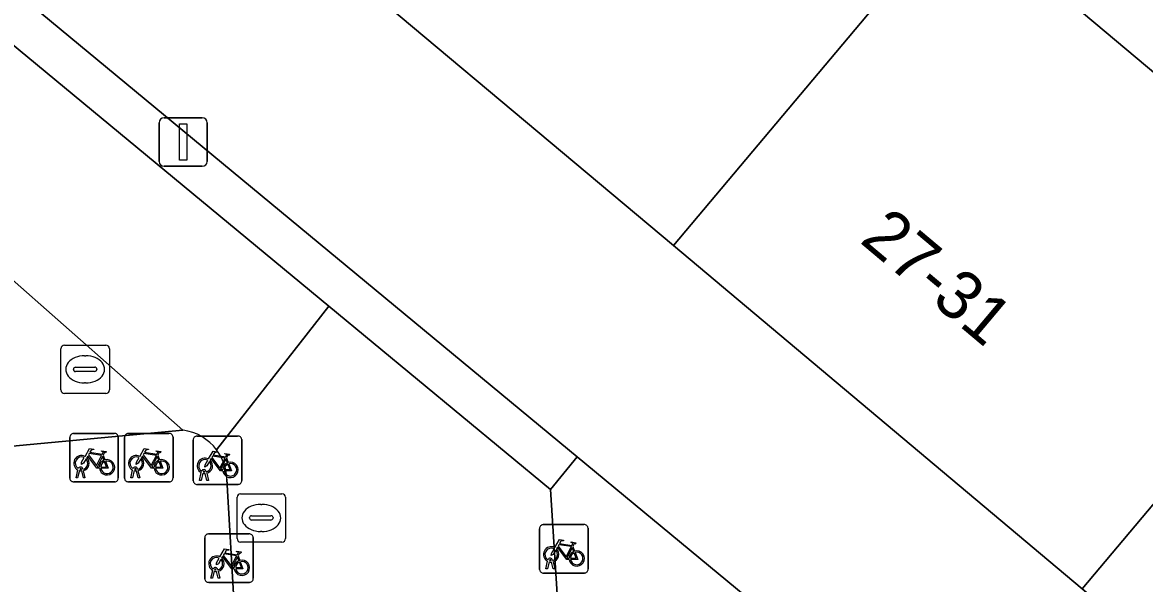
# Model space of a CAD drawing. Extents: x 162073 to 163043, y 381818 to 382561.
# Drawn here: x 162449.04 to 162472.19, y 382153.48 to 382165.07 of the extents above; entities that cross this region are included whole.
import ezdxf

# ---------------------------------------------------------------- set-up
doc = ezdxf.new("R2010")
doc.units = 0
for name, color, linetype in [('IMGEO_Erf', 7, 'Continuous'), ('IMGEO_Fietsenrek', 7, 'Continuous'), ('IMGEO_Kolk', 7, 'Continuous'), ('IMGEO_Lichtmast', 7, 'Continuous'), ('IMGEO_Pand', 7, 'Continuous'), ('IMGEO_Pand_nummerreeks', 7, 'Continuous'), ('IMGEO_Parkeervlak_open', 7, 'Continuous'), ('IMGEO_Rijbaan_lokaal_open', 7, 'Continuous'), ('IMGEO_Rioolput', 7, 'Continuous'), ('IMGEO_Voetpad_open', 7, 'Continuous')]:
    doc.layers.add(name, color=color, linetype=linetype)

msp = doc.modelspace()

# ---------------------------------------------------------------- linework, layer by layer
at = {"layer": 'IMGEO_Erf'}
msp.add_lwpolyline([(162443.024, 382188.705), (162451.462, 382181.617), (162459.899, 382174.529), (162468.337, 382167.44), (162476.774, 382160.352), (162485.329, 382153.165), (162495.889, 382165.728), (162452.706, 382201.422), (162449.875, 382197.935), (162445.311, 382201.641)], dxfattribs=at)
msp.add_lwpolyline([(162454.034, 382167.546), (162445.596, 382174.635), (162437.158, 382181.723), (162428.604, 382188.91), (162425.454, 382185.106), (162460.487, 382156.099), (162476.592, 382142.764), (162479.463, 382146.183), (162470.908, 382153.37), (162462.471, 382160.458)], close=True, dxfattribs=at)
at = {"layer": 'IMGEO_Fietsenrek'}
for p, q in [((162450.09, 382156.579), (162450.931, 382156.579)), ((162450.931, 382156.579), (162450.09, 382156.579)), ((162451.219, 382156.579), (162452.06, 382156.579)), ((162452.06, 382156.579), (162451.219, 382156.579)), ((162452.637, 382156.526), (162453.478, 382156.526)), ((162453.478, 382156.526), (162452.637, 382156.526)), ((162450.015, 382155.654), (162450.015, 382156.495)), ((162450.015, 382156.495), (162450.015, 382155.654)), ((162451.015, 382156.504), (162451.015, 382155.663)), ((162451.015, 382155.663), (162451.015, 382156.504)), ((162451.144, 382155.654), (162451.144, 382156.495)), ((162451.144, 382156.495), (162451.144, 382155.654)), ((162452.144, 382156.504), (162452.144, 382155.663)), ((162452.144, 382155.663), (162452.144, 382156.504)), ((162452.562, 382155.601), (162452.562, 382156.442)), ((162452.562, 382156.442), (162452.562, 382155.601)), ((162453.562, 382156.451), (162453.562, 382155.61)), ((162453.562, 382155.61), (162453.562, 382156.451)), ((162450.702, 382156.128), (162450.738, 382156.033)), ((162451.831, 382156.128), (162451.867, 382156.033)), ((162453.249, 382156.075), (162453.285, 382155.98)), ((162450.142, 382155.663), (162450.181, 382155.823)), ((162450.253, 382155.835), (162450.252, 382155.839)), ((162450.284, 382155.846), (162450.285, 382155.839)), ((162451.271, 382155.663), (162451.31, 382155.823)), ((162451.382, 382155.835), (162451.381, 382155.839)), ((162451.413, 382155.846), (162451.414, 382155.839)), ((162450.176, 382155.663), (162450.142, 382155.663)), ((162450.211, 382155.811), (162450.176, 382155.663)), ((162450.294, 382155.663), (162450.26, 382155.805)), ((162450.292, 382155.809), (162450.327, 382155.663)), ((162450.327, 382155.663), (162450.294, 382155.663)), ((162451.305, 382155.663), (162451.271, 382155.663)), ((162451.34, 382155.811), (162451.305, 382155.663)), ((162451.423, 382155.663), (162451.389, 382155.805)), ((162451.421, 382155.809), (162451.456, 382155.663)), ((162451.456, 382155.663), (162451.423, 382155.663)), ((162452.689, 382155.61), (162452.728, 382155.77)), ((162452.723, 382155.61), (162452.689, 382155.61)), ((162452.758, 382155.758), (162452.723, 382155.61)), ((162452.8, 382155.782), (162452.799, 382155.786)), ((162452.841, 382155.61), (162452.807, 382155.752)), ((162452.831, 382155.793), (162452.832, 382155.786)), ((162452.839, 382155.756), (162452.874, 382155.61)), ((162452.874, 382155.61), (162452.841, 382155.61)), ((162450.94, 382155.579), (162450.099, 382155.579)), ((162450.099, 382155.579), (162450.94, 382155.579)), ((162452.069, 382155.579), (162451.228, 382155.579)), ((162451.228, 382155.579), (162452.069, 382155.579)), ((162453.487, 382155.526), (162452.646, 382155.526)), ((162452.646, 382155.526), (162453.487, 382155.526)), ((162459.784, 382154.696), (162460.625, 382154.696)), ((162460.625, 382154.696), (162459.784, 382154.696)), ((162452.874, 382154.504), (162453.715, 382154.504)), ((162453.715, 382154.504), (162452.874, 382154.504)), ((162459.709, 382153.771), (162459.709, 382154.612)), ((162459.709, 382154.612), (162459.709, 382153.771)), ((162460.709, 382154.621), (162460.709, 382153.78)), ((162460.709, 382153.78), (162460.709, 382154.621)), ((162452.799, 382153.579), (162452.799, 382154.42)), ((162452.799, 382154.42), (162452.799, 382153.579)), ((162453.799, 382154.429), (162453.799, 382153.588)), ((162453.799, 382153.588), (162453.799, 382154.429)), ((162460.396, 382154.245), (162460.432, 382154.15)), ((162453.486, 382154.053), (162453.522, 382153.958)), ((162452.926, 382153.588), (162452.965, 382153.748)), ((162452.995, 382153.736), (162452.96, 382153.588)), ((162453.037, 382153.76), (162453.036, 382153.764)), ((162453.068, 382153.771), (162453.069, 382153.764)), ((162459.836, 382153.78), (162459.875, 382153.94)), ((162459.87, 382153.78), (162459.836, 382153.78)), ((162459.905, 382153.928), (162459.87, 382153.78)), ((162459.947, 382153.952), (162459.946, 382153.956)), ((162459.988, 382153.78), (162459.954, 382153.922)), ((162459.978, 382153.963), (162459.979, 382153.956)), ((162459.986, 382153.926), (162460.021, 382153.78)), ((162460.021, 382153.78), (162459.988, 382153.78)), ((162453.724, 382153.504), (162452.883, 382153.504)), ((162452.883, 382153.504), (162453.724, 382153.504)), ((162452.96, 382153.588), (162452.926, 382153.588)), ((162453.078, 382153.588), (162453.044, 382153.73)), ((162453.076, 382153.734), (162453.111, 382153.588)), ((162453.111, 382153.588), (162453.078, 382153.588)), ((162460.634, 382153.696), (162459.793, 382153.696)), ((162459.793, 382153.696), (162460.634, 382153.696))]:
    msp.add_line(p, q, dxfattribs=at)
for points in [[(162450.349, 382156.053), (162450.297, 382155.963), (162450.257, 382155.938), (162450.258, 382155.985), (162450.313, 382156.079)], [(162450.328, 382156.105), (162450.423, 382156.269), (162450.509, 382156.255), (162450.511, 382156.246), (162450.455, 382156.235), (162450.428, 382156.19), (162450.684, 382156.149)], [(162450.624, 382155.861), (162450.574, 382155.861), (162450.383, 382156.112), (162450.364, 382156.08)], [(162450.671, 382156.124), (162450.414, 382156.165), (162450.397, 382156.136), (162450.564, 382155.916), (162450.671, 382156.124)], [(162450.719, 382156.026), (162450.689, 382156.103), (162450.58, 382155.885), (162450.623, 382155.885)], [(162450.684, 382156.149), (162450.709, 382156.198), (162450.703, 382156.202), (162450.68, 382156.206), (162450.668, 382156.213), (162450.667, 382156.216), (162450.669, 382156.221), (162450.764, 382156.206), (162450.766, 382156.196), (162450.756, 382156.183), (162450.744, 382156.177), (162450.73, 382156.183), (162450.702, 382156.128)], [(162451.478, 382156.053), (162451.426, 382155.963), (162451.386, 382155.938), (162451.387, 382155.985), (162451.442, 382156.079)], [(162451.457, 382156.105), (162451.552, 382156.269), (162451.638, 382156.255), (162451.64, 382156.246), (162451.584, 382156.235), (162451.557, 382156.19), (162451.813, 382156.149)], [(162451.753, 382155.861), (162451.703, 382155.861), (162451.512, 382156.112), (162451.493, 382156.08)], [(162451.8, 382156.124), (162451.543, 382156.165), (162451.526, 382156.136), (162451.693, 382155.916), (162451.8, 382156.124)], [(162451.848, 382156.026), (162451.818, 382156.103), (162451.709, 382155.885), (162451.752, 382155.885)], [(162451.813, 382156.149), (162451.838, 382156.198), (162451.832, 382156.202), (162451.809, 382156.206), (162451.797, 382156.213), (162451.796, 382156.216), (162451.798, 382156.221), (162451.893, 382156.206), (162451.895, 382156.196), (162451.885, 382156.183), (162451.873, 382156.177), (162451.859, 382156.183), (162451.831, 382156.128)], [(162452.875, 382156.052), (162452.97, 382156.216), (162453.056, 382156.202), (162453.058, 382156.193), (162453.002, 382156.182), (162452.975, 382156.137), (162453.231, 382156.096)], [(162453.171, 382155.808), (162453.121, 382155.808), (162452.93, 382156.059), (162452.911, 382156.027)], [(162453.218, 382156.071), (162452.961, 382156.112), (162452.944, 382156.083), (162453.111, 382155.863), (162453.218, 382156.071)], [(162453.231, 382156.096), (162453.256, 382156.145), (162453.25, 382156.149), (162453.227, 382156.153), (162453.215, 382156.16), (162453.214, 382156.163), (162453.216, 382156.168), (162453.311, 382156.153), (162453.313, 382156.143), (162453.303, 382156.13), (162453.291, 382156.124), (162453.277, 382156.13), (162453.249, 382156.075)], [(162450.653, 382155.885), (162450.773, 382155.884), (162450.729, 382155.998)], [(162450.749, 382156.005), (162450.804, 382155.86), (162450.654, 382155.86)], [(162451.782, 382155.885), (162451.902, 382155.884), (162451.858, 382155.998)], [(162451.878, 382156.005), (162451.933, 382155.86), (162451.783, 382155.86)], [(162452.896, 382156), (162452.844, 382155.91), (162452.804, 382155.885), (162452.805, 382155.932), (162452.86, 382156.026)], [(162453.266, 382155.973), (162453.236, 382156.05), (162453.127, 382155.832), (162453.17, 382155.832)], [(162453.2, 382155.832), (162453.32, 382155.831), (162453.276, 382155.945)], [(162453.296, 382155.952), (162453.351, 382155.807), (162453.201, 382155.807)], [(162460.022, 382154.222), (162460.117, 382154.386), (162460.203, 382154.372), (162460.205, 382154.363), (162460.149, 382154.352), (162460.122, 382154.307), (162460.378, 382154.266)], [(162460.318, 382153.978), (162460.268, 382153.978), (162460.077, 382154.229), (162460.058, 382154.197)], [(162460.365, 382154.241), (162460.108, 382154.282), (162460.091, 382154.253), (162460.258, 382154.033), (162460.365, 382154.241)], [(162460.413, 382154.143), (162460.383, 382154.22), (162460.274, 382154.002), (162460.317, 382154.002)], [(162460.378, 382154.266), (162460.403, 382154.315), (162460.397, 382154.319), (162460.374, 382154.323), (162460.362, 382154.33), (162460.361, 382154.333), (162460.363, 382154.338), (162460.458, 382154.323), (162460.46, 382154.313), (162460.45, 382154.3), (162460.438, 382154.294), (162460.424, 382154.3), (162460.396, 382154.245)], [(162453.133, 382153.978), (162453.081, 382153.888), (162453.041, 382153.863), (162453.042, 382153.91), (162453.097, 382154.004)], [(162453.112, 382154.03), (162453.207, 382154.194), (162453.293, 382154.18), (162453.295, 382154.171), (162453.239, 382154.16), (162453.212, 382154.115), (162453.468, 382154.074)], [(162453.408, 382153.786), (162453.358, 382153.786), (162453.167, 382154.037), (162453.148, 382154.005)], [(162453.455, 382154.049), (162453.198, 382154.09), (162453.181, 382154.061), (162453.348, 382153.841), (162453.455, 382154.049)], [(162453.503, 382153.951), (162453.473, 382154.028), (162453.364, 382153.81), (162453.407, 382153.81)], [(162453.468, 382154.074), (162453.493, 382154.123), (162453.487, 382154.127), (162453.464, 382154.131), (162453.452, 382154.138), (162453.451, 382154.141), (162453.453, 382154.146), (162453.548, 382154.131), (162453.55, 382154.121), (162453.54, 382154.108), (162453.528, 382154.102), (162453.514, 382154.108), (162453.486, 382154.053)], [(162460.043, 382154.17), (162459.991, 382154.08), (162459.951, 382154.055), (162459.952, 382154.102), (162460.007, 382154.196)], [(162460.347, 382154.002), (162460.467, 382154.001), (162460.423, 382154.115)], [(162460.443, 382154.122), (162460.498, 382153.977), (162460.348, 382153.977)], [(162453.437, 382153.81), (162453.557, 382153.809), (162453.513, 382153.923)], [(162453.533, 382153.93), (162453.588, 382153.785), (162453.438, 382153.785)]]:
    msp.add_lwpolyline(points, dxfattribs=at)
for centre, radius, start, end in [((162450.093, 382156.501), 0.0779, 92.4484, 184.2845), ((162450.093, 382156.501), 0.0779, 92.4484, 184.2845), ((162450.937, 382156.501), 0.0779, 2.4484, 94.2845), ((162450.937, 382156.501), 0.0779, 2.4484, 94.2845), ((162451.222, 382156.501), 0.0779, 92.4484, 184.2845), ((162451.222, 382156.501), 0.0779, 92.4484, 184.2845), ((162452.066, 382156.501), 0.0779, 2.4484, 94.2845), ((162452.066, 382156.501), 0.0779, 2.4484, 94.2845), ((162452.64, 382156.448), 0.0779, 92.4484, 184.2845), ((162452.64, 382156.448), 0.0779, 92.4484, 184.2845), ((162453.484, 382156.448), 0.0779, 2.4484, 94.2845), ((162453.484, 382156.448), 0.0779, 2.4484, 94.2845), ((162450.255, 382155.964), 0.159, 62.6766, 242.1369), ((162450.255, 382155.964), 0.129, 63.3192, 238.903), ((162450.255, 382155.964), 0.129, 283.6043, 43.4302), ((162450.255, 382155.964), 0.159, 283.5766, 46.6042), ((162451.384, 382155.964), 0.159, 62.6766, 242.1369), ((162451.384, 382155.964), 0.129, 63.3192, 238.903), ((162451.384, 382155.964), 0.129, 283.6043, 43.4302), ((162451.384, 382155.964), 0.159, 283.5766, 46.6042), ((162452.802, 382155.911), 0.159, 62.6766, 242.1369), ((162450.235, 382155.835), 0.0499, 12.8025, 158.6934), ((162450.235, 382155.835), 0.0174, 12.8025, 163.4502), ((162450.255, 382155.964), 0.129, 253.415, 269.0204), ((162450.782, 382155.88), 0.159, 113.3408, 178.3217), ((162450.782, 382155.88), 0.159, 187.0065, 105.7708), ((162450.782, 382155.88), 0.129, 113.923, 177.9556), ((162450.782, 382155.88), 0.129, 188.6715, 104.5883), ((162451.364, 382155.835), 0.0499, 12.8025, 158.6934), ((162451.364, 382155.835), 0.0174, 12.8025, 163.4502), ((162451.384, 382155.964), 0.129, 253.415, 269.0204), ((162451.911, 382155.88), 0.159, 113.3408, 178.3217), ((162451.911, 382155.88), 0.159, 187.0065, 105.7708), ((162451.911, 382155.88), 0.129, 113.923, 177.9556), ((162451.911, 382155.88), 0.129, 188.6715, 104.5883), ((162452.802, 382155.911), 0.129, 63.3192, 238.903), ((162452.782, 382155.782), 0.0499, 12.8025, 158.6934), ((162452.802, 382155.911), 0.129, 283.6043, 43.4302), ((162452.802, 382155.911), 0.159, 283.5766, 46.6042), ((162453.329, 382155.827), 0.159, 113.3408, 178.3217), ((162453.329, 382155.827), 0.159, 187.0065, 105.7708), ((162453.329, 382155.827), 0.129, 113.923, 177.9556), ((162453.329, 382155.827), 0.129, 188.6715, 104.5883), ((162450.093, 382155.657), 0.0779, 182.4484, 274.2845), ((162450.093, 382155.657), 0.0779, 182.4484, 274.2845), ((162450.255, 382155.964), 0.159, 253.9967, 271.7867), ((162450.937, 382155.657), 0.0779, 272.4484, 4.2845), ((162450.937, 382155.657), 0.0779, 272.4484, 4.2845), ((162451.222, 382155.657), 0.0779, 182.4484, 274.2845), ((162451.222, 382155.657), 0.0779, 182.4484, 274.2845), ((162451.384, 382155.964), 0.159, 253.9967, 271.7867), ((162452.066, 382155.657), 0.0779, 272.4484, 4.2845), ((162452.066, 382155.657), 0.0779, 272.4484, 4.2845), ((162452.64, 382155.604), 0.0779, 182.4484, 274.2845), ((162452.64, 382155.604), 0.0779, 182.4484, 274.2845), ((162452.802, 382155.911), 0.159, 253.9967, 271.7867), ((162452.782, 382155.782), 0.0174, 12.8025, 163.4502), ((162452.802, 382155.911), 0.129, 253.415, 269.0204), ((162453.484, 382155.604), 0.0779, 272.4484, 4.2845), ((162453.484, 382155.604), 0.0779, 272.4484, 4.2845), ((162459.787, 382154.618), 0.0779, 92.4484, 184.2845), ((162459.787, 382154.618), 0.0779, 92.4484, 184.2845), ((162460.631, 382154.618), 0.0779, 2.4484, 94.2845), ((162460.631, 382154.618), 0.0779, 2.4484, 94.2845), ((162452.877, 382154.426), 0.0779, 92.4484, 184.2845), ((162452.877, 382154.426), 0.0779, 92.4484, 184.2845), ((162453.721, 382154.426), 0.0779, 2.4484, 94.2845), ((162453.721, 382154.426), 0.0779, 2.4484, 94.2845), ((162459.949, 382154.081), 0.159, 62.6766, 242.1369), ((162459.949, 382154.081), 0.129, 63.3192, 238.903), ((162453.039, 382153.889), 0.159, 62.6766, 242.1369), ((162453.039, 382153.889), 0.129, 63.3192, 238.903), ((162453.039, 382153.889), 0.129, 283.6043, 43.4302), ((162453.039, 382153.889), 0.159, 283.5766, 46.6042), ((162459.929, 382153.952), 0.0499, 12.8025, 158.6934), ((162459.929, 382153.952), 0.0174, 12.8025, 163.4502), ((162459.949, 382154.081), 0.129, 283.6043, 43.4302), ((162459.949, 382154.081), 0.159, 283.5766, 46.6042), ((162460.476, 382153.997), 0.159, 113.3408, 178.3217), ((162460.476, 382153.997), 0.159, 187.0065, 105.7708), ((162460.476, 382153.997), 0.129, 113.923, 177.9556), ((162460.476, 382153.997), 0.129, 188.6715, 104.5883), ((162453.019, 382153.76), 0.0499, 12.8025, 158.6934), ((162453.039, 382153.889), 0.159, 253.9967, 271.7867), ((162453.019, 382153.76), 0.0174, 12.8025, 163.4502), ((162453.039, 382153.889), 0.129, 253.415, 269.0204), ((162453.566, 382153.805), 0.159, 113.3408, 178.3217), ((162453.566, 382153.805), 0.159, 187.0065, 105.7708), ((162453.566, 382153.805), 0.129, 113.923, 177.9556), ((162453.566, 382153.805), 0.129, 188.6715, 104.5883), ((162459.787, 382153.774), 0.0779, 182.4484, 274.2845), ((162459.787, 382153.774), 0.0779, 182.4484, 274.2845), ((162459.949, 382154.081), 0.159, 253.9967, 271.7867), ((162459.949, 382154.081), 0.129, 253.415, 269.0204), ((162460.631, 382153.774), 0.0779, 272.4484, 4.2845), ((162460.631, 382153.774), 0.0779, 272.4484, 4.2845), ((162452.877, 382153.582), 0.0779, 182.4484, 274.2845), ((162452.877, 382153.582), 0.0779, 182.4484, 274.2845), ((162453.721, 382153.582), 0.0779, 272.4484, 4.2845), ((162453.721, 382153.582), 0.0779, 272.4484, 4.2845)]:
    msp.add_arc(centre, radius, start, end, dxfattribs=at)
at = {"layer": 'IMGEO_Kolk'}
for p, q in [((162449.905, 382158.403), (162450.757, 382158.403)), ((162449.83, 382157.477), (162449.83, 382158.329)), ((162450.318, 382158.183), (162450.343, 382158.183)), ((162450.831, 382158.329), (162450.831, 382157.477)), ((162450.089, 382157.897), (162450.089, 382157.909)), ((162450.132, 382157.946), (162450.53, 382157.946)), ((162450.573, 382157.909), (162450.573, 382157.897)), ((162450.527, 382157.86), (162450.129, 382157.86)), ((162450.341, 382157.623), (162450.316, 382157.623)), ((162450.757, 382157.403), (162449.905, 382157.403))]:
    msp.add_line(p, q, dxfattribs=at)
for points in [[(162449.905, 382158.403), (162450.757, 382158.403)], [(162449.83, 382157.477), (162449.83, 382158.329)], [(162450.831, 382158.329), (162450.831, 382157.477)], [(162450.757, 382157.403), (162449.905, 382157.403)]]:
    msp.add_lwpolyline(points, dxfattribs=at)
for centre, radius, start, end in [((162449.907, 382158.327), 0.0765, 91.552, 178.448), ((162449.907, 382158.327), 0.0765, 91.552, 178.448), ((162450.755, 382158.327), 0.0765, 1.552, 88.448), ((162450.755, 382158.327), 0.0765, 1.552, 88.448), ((162450.129, 382157.906), 0.0403, 85.8775, 175.7526), ((162450.534, 382157.908), 0.0386, 1.7309, 96.639), ((162450.126, 382157.896), 0.0366, 178.938, 274.7102), ((162450.53, 382157.903), 0.043, 264.8664, 352.4533), ((162449.907, 382157.479), 0.0765, 181.552, 268.448), ((162449.907, 382157.479), 0.0765, 181.552, 268.448), ((162450.755, 382157.479), 0.0765, 271.552, 358.448), ((162450.755, 382157.479), 0.0765, 271.552, 358.448)]:
    msp.add_arc(centre, radius, start, end, dxfattribs=at)
for centre, major_axis, ratio, start_param, end_param in [((162450.317, 382157.903), (-0.387, 0.002), 0.722429, 4.712389, 7.853982), ((162450.342, 382157.903), (-0.39, 0.002), 0.717154, 1.570796, 4.712389)]:
    msp.add_ellipse(centre, major_axis=major_axis, ratio=ratio, start_param=start_param, end_param=end_param, dxfattribs=at)
at = {"layer": 'IMGEO_Lichtmast'}
for p, q in [((162451.958, 382163.096), (162452.748, 382163.096)), ((162452.748, 382163.096), (162451.958, 382163.096)), ((162451.858, 382162.196), (162451.858, 382162.996)), ((162451.858, 382162.996), (162451.858, 382162.196)), ((162452.848, 382162.996), (162452.848, 382162.196)), ((162452.848, 382162.196), (162452.848, 382162.996)), ((162452.748, 382162.096), (162451.958, 382162.096)), ((162451.958, 382162.096), (162452.748, 382162.096))]:
    msp.add_line(p, q, dxfattribs=at)
msp.add_lwpolyline([(162452.278, 382162.971), (162452.428, 382162.971), (162452.428, 382162.221), (162452.278, 382162.221), (162452.278, 382162.971)], dxfattribs=at)
for centre, start, end in [((162451.958, 382162.996), 90, 180), ((162451.958, 382162.996), 90, 180), ((162452.748, 382162.996), 0, 90), ((162452.748, 382162.996), 360, 90), ((162451.958, 382162.196), 180, 270), ((162451.958, 382162.196), 180, 270), ((162452.748, 382162.196), 270, 0), ((162452.748, 382162.196), 270, 0)]:
    msp.add_arc(centre, 0.1, start, end, dxfattribs=at)
at = {"layer": 'IMGEO_Pand'}
for points in [[(162462.471, 382160.458), (162468.337, 382167.44), (162459.899, 382174.529), (162454.034, 382167.546)], [(162476.774, 382160.352), (162468.337, 382167.44), (162462.471, 382160.458), (162470.908, 382153.37)], [(162482.446, 382149.734), (162485.329, 382153.165), (162476.774, 382160.352), (162470.908, 382153.37), (162479.463, 382146.183)]]:
    msp.add_lwpolyline(points, close=True, dxfattribs=at)
at = {"layer": 'IMGEO_Parkeervlak_open'}
msp.add_lwpolyline([(162446.941, 382160.252), (162444.054, 382160.062), (162444.222, 382157.908), (162444.722, 382157.943), (162446.951, 382158.098), (162447.137, 382156.158), (162452.35, 382156.649), (162447.417, 382160.996)], dxfattribs=at)
at = {"layer": 'IMGEO_Rijbaan_lokaal_open'}
for points in [[(162453.043, 382156.24), (162455.361, 382159.209), (162426.761, 382182.88)], [(162447.417, 382160.996), (162452.35, 382156.649)], [(162459.935, 382155.423), (162455.361, 382159.209), (162453.043, 382156.24)], [(162453.257, 382155.637), (162453.572, 382150.181), (162454.329, 382149.556), (162458.533, 382146.084), (162460.773, 382148.658)], [(162460.342, 382149.037), (162459.935, 382155.423)]]:
    msp.add_lwpolyline(points, dxfattribs=at)
for centre, radius, start, end in [((162452.2, 382155.603), 1.057, 37.076, 81.8268), ((162452.205, 382155.603), 1.052, 1.8397, 37.2391)]:
    msp.add_arc(centre, radius, start, end, dxfattribs=at)
at = {"layer": 'IMGEO_Rioolput'}
for p, q in [((162453.465, 382154.408), (162453.465, 382155.26)), ((162453.54, 382155.334), (162454.392, 382155.334)), ((162454.466, 382155.26), (162454.466, 382154.408)), ((162453.953, 382155.114), (162453.978, 382155.114)), ((162453.724, 382154.828), (162453.724, 382154.84)), ((162454.162, 382154.791), (162453.764, 382154.791)), ((162453.767, 382154.877), (162454.165, 382154.877)), ((162454.208, 382154.84), (162454.208, 382154.828)), ((162453.976, 382154.554), (162453.951, 382154.554)), ((162454.392, 382154.334), (162453.54, 382154.334))]:
    msp.add_line(p, q, dxfattribs=at)
for points in [[(162453.465, 382154.408), (162453.465, 382155.26)], [(162453.54, 382155.334), (162454.392, 382155.334)], [(162454.466, 382155.26), (162454.466, 382154.408)], [(162454.392, 382154.334), (162453.54, 382154.334)]]:
    msp.add_lwpolyline(points, dxfattribs=at)
for centre, radius, start, end in [((162453.542, 382155.258), 0.0765, 91.552, 178.448), ((162453.542, 382155.258), 0.0765, 91.552, 178.448), ((162454.39, 382155.258), 0.0765, 1.552, 88.448), ((162454.39, 382155.258), 0.0765, 1.552, 88.448), ((162453.764, 382154.837), 0.0403, 85.8775, 175.7526), ((162453.761, 382154.827), 0.0366, 178.938, 274.7102), ((162454.165, 382154.834), 0.043, 264.8664, 352.4533), ((162454.169, 382154.839), 0.0386, 1.7309, 96.639), ((162453.542, 382154.41), 0.0765, 181.552, 268.448), ((162453.542, 382154.41), 0.0765, 181.552, 268.448), ((162454.39, 382154.41), 0.0765, 271.552, 358.448), ((162454.39, 382154.41), 0.0765, 271.552, 358.448)]:
    msp.add_arc(centre, radius, start, end, dxfattribs=at)
for centre, major_axis, ratio, start_param, end_param in [((162453.952, 382154.834), (-0.387, 0.002), 0.722429, 4.712389, 7.853982), ((162453.977, 382154.834), (-0.39, 0.002), 0.717154, 1.570796, 4.712389)]:
    msp.add_ellipse(centre, major_axis=major_axis, ratio=ratio, start_param=start_param, end_param=end_param, dxfattribs=at)
at = {"layer": 'IMGEO_Voetpad_open'}
msp.add_lwpolyline([(162425.454, 382185.106), (162424.614, 382185.801), (162424.231, 382186.112), (162421.972, 382187.946), (162408.089, 382199.497), (162406.528, 382199.641), (162420.494, 382188.067), (162426.212, 382183.329), (162426.761, 382182.88), (162455.361, 382159.209), (162459.935, 382155.423), (162460.487, 382156.099)], close=True, dxfattribs=at)
for points in [[(162419.203, 382177.117), (162487.224, 382120.866), (162483.81, 382116.71), (162484.954, 382115.781), (162487.42, 382113.707), (162488.112, 382113.139), (162489.12, 382114.253), (162498.079, 382106.838), (162500, 382105.227), (162504.837, 382101.171), (162507.419, 382099.039), (162508.44, 382100.255), (162508.346, 382100.334), (162490.476, 382115.395), (162492.498, 382118.029), (162488.342, 382121.462), (162484.005, 382125.044), (162458.533, 382146.084), (162454.329, 382149.556), (162453.572, 382150.181), (162453.257, 382155.637)], [(162452.35, 382156.649), (162447.137, 382156.158), (162446.951, 382158.098), (162444.722, 382157.943), (162444.222, 382157.908), (162444.054, 382160.062), (162446.941, 382160.252)], [(162476.592, 382142.764), (162460.487, 382156.099), (162459.935, 382155.423), (162460.342, 382149.037)]]:
    msp.add_lwpolyline(points, dxfattribs=at)
for centre, radius, start, end in [((162452.2, 382155.603), 1.057, 37.076, 81.8268), ((162452.205, 382155.603), 1.052, 1.8397, 37.2391)]:
    msp.add_arc(centre, radius, start, end, dxfattribs=at)

# ---------------------------------------------------------------- texts
at = {"layer": 'IMGEO_Pand_nummerreeks'}
msp.add_text('27-31', height=1, rotation=319.9661, dxfattribs=at).set_placement((162466.293, 382160.539))

doc.saveas('drawing.dxf')
